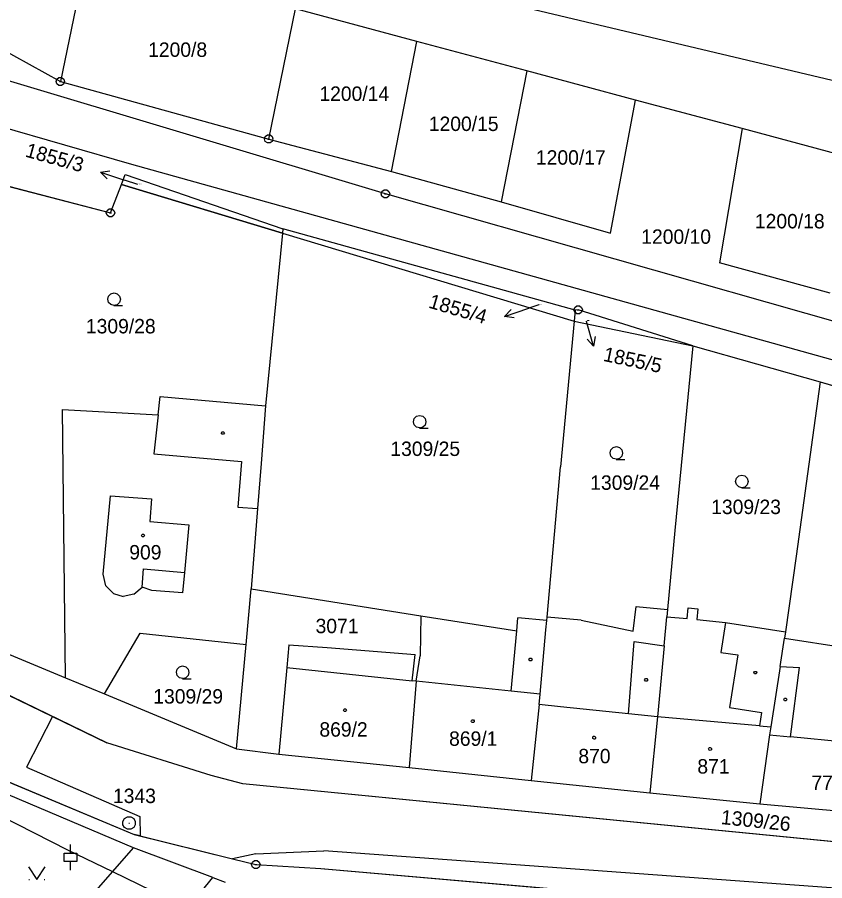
# Model space of a CAD drawing. Extents: x -779618 to -776429, y -1144546 to -1143350.
# Drawn here: x -777317.6 to -777222.5, y -1143850.3 to -1143748.5 of the extents above; entities that cross this region are included whole.
import ezdxf

# ---------------------------------------------------------------- set-up
doc = ezdxf.new("R2010")
doc.units = 0
for name, color, linetype in [('1', 7, 'Continuous'), ('11', 7, 'Continuous'), ('12', 7, 'Continuous'), ('2', 7, 'Continuous'), ('3', 7, 'Continuous'), ('4', 7, 'Continuous'), ('5', 7, 'Continuous'), ('6', 7, 'Continuous'), ('7', 7, 'Continuous'), ('8', 7, 'Continuous')]:
    doc.layers.add(name, color=color, linetype=linetype)

msp = doc.modelspace()

# ---------------------------------------------------------------- linework, layer by layer
at = {"layer": '1'}
for p, q in [((-777309.4, -1143740.97), (-777312.56, -1143756.11)), ((-777288.01, -1143762.89), (-777284.85, -1143747.54)), ((-777270.58, -1143751.37), (-777284.85, -1143747.54)), ((-777327.45, -1143747.9), (-777312.56, -1143756.11)), ((-777273.56, -1143766.7), (-777270.58, -1143751.37)), ((-777257.62, -1143754.85), (-777270.58, -1143751.37)), ((-777274.26, -1143769.36), (-777322.71, -1143754.8)), ((-777257.62, -1143754.85), (-777260.64, -1143770.3)), ((-777244.78, -1143758.29), (-777257.62, -1143754.85)), ((-777312.56, -1143756.11), (-777288.01, -1143762.89)), ((-777247.73, -1143773.99), (-777244.78, -1143758.29)), ((-777232.23, -1143761.66), (-777244.78, -1143758.29)), ((-777232.23, -1143761.66), (-777234.91, -1143777.49)), ((-777219.84, -1143764.98), (-777232.23, -1143761.66)), ((-777288.01, -1143762.89), (-777273.56, -1143766.7)), ((-777305.36, -1143768.26), (-777304.91, -1143767.08)), ((-777304.91, -1143767.08), (-777286.34, -1143773.47)), ((-777273.56, -1143766.7), (-777260.64, -1143770.3)), ((-777321.99, -1143767.59), (-777306.65, -1143771.6)), ((-777306.65, -1143771.6), (-777305.36, -1143768.26)), ((-777286.39, -1143773.98), (-777305.36, -1143768.26)), ((-777130.76, -1143810.13), (-777274.26, -1143769.36)), ((-777260.64, -1143770.3), (-777247.73, -1143773.99)), ((-777286.39, -1143773.98), (-777288.38, -1143794.34)), ((-777286.34, -1143773.47), (-777286.39, -1143773.98)), ((-777286.39, -1143773.98), (-777252.03, -1143784.34)), ((-777251.91, -1143783.05), (-777286.34, -1143773.47)), ((-777221.88, -1143781.04), (-777234.91, -1143777.49)), ((-777251.91, -1143783.05), (-777252.03, -1143784.34)), ((-777251.55, -1143783.03), (-777251.91, -1143783.05)), ((-777238.03, -1143787.25), (-777251.55, -1143783.03)), ((-777252.03, -1143784.34), (-777253.62, -1143801.54)), ((-777252.03, -1143784.34), (-777238.03, -1143787.25)), ((-777238.03, -1143787.25), (-777240.18, -1143809.05)), ((-777238.03, -1143787.25), (-777223.03, -1143791.52)), ((-777223.03, -1143791.52), (-777225.87, -1143812.05)), ((-777223.03, -1143791.52), (-777208.67, -1143795.71)), ((-777301.05, -1143795.41), (-777300.82, -1143793.24)), ((-777300.82, -1143793.24), (-777288.38, -1143794.34)), ((-777288.38, -1143794.34), (-777288.91, -1143801.12)), ((-777311.97, -1143826.4), (-777312.29, -1143794.79)), ((-777312.29, -1143794.79), (-777301.05, -1143795.41)), ((-777288.91, -1143801.12), (-777289.33, -1143806.45)), ((-777255.21, -1143819.24), (-777253.62, -1143801.54)), ((-777289.33, -1143806.45), (-777290.09, -1143815.91)), ((-777240.18, -1143809.05), (-777241.04, -1143818.34)), ((-777225.87, -1143812.05), (-777227.11, -1143820.99)), ((-777290.68, -1143822.46), (-777290.09, -1143815.91)), ((-777290.09, -1143815.91), (-777270.07, -1143819.08)), ((-777245.06, -1143820.91), (-777244.73, -1143818)), ((-777244.73, -1143818), (-777241.04, -1143818.34)), ((-777241.04, -1143818.34), (-777241.11, -1143819.21)), ((-777238.7, -1143819.43), (-777238.58, -1143818.16)), ((-777238.58, -1143818.16), (-777237.46, -1143818.26)), ((-777237.46, -1143818.26), (-777237.58, -1143819.54)), ((-777270.07, -1143819.08), (-777270.18, -1143823.82)), ((-777270.07, -1143819.08), (-777258.79, -1143820.87)), ((-777258.79, -1143820.87), (-777258.65, -1143819.35)), ((-777255.25, -1143819.66), (-777258.65, -1143819.35)), ((-777255.35, -1143820.74), (-777255.25, -1143819.66)), ((-777255.25, -1143819.66), (-777255.21, -1143819.24)), ((-777251.18, -1143819.6), (-777255.21, -1143819.24)), ((-777251.18, -1143819.6), (-777245.06, -1143820.91)), ((-777241.43, -1143822.63), (-777241.11, -1143819.21)), ((-777241.11, -1143819.21), (-777238.7, -1143819.43)), ((-777237.58, -1143819.54), (-777234.21, -1143819.88)), ((-777234.21, -1143819.88), (-777227.11, -1143820.99)), ((-777326.6, -1143820.32), (-777311.97, -1143826.4)), ((-777256.03, -1143828.35), (-777255.35, -1143820.74)), ((-777227.11, -1143820.99), (-777227.23, -1143821.72)), ((-777307.37, -1143828.31), (-777303.15, -1143821.13)), ((-777303.15, -1143821.13), (-777290.68, -1143822.46)), ((-777227.75, -1143825.07), (-777227.23, -1143821.72)), ((-777227.23, -1143821.72), (-777216.93, -1143823.32)), ((-777291.81, -1143834.78), (-777290.68, -1143822.46)), ((-777285.64, -1143822.5), (-777285.88, -1143825.17)), ((-777285.64, -1143822.5), (-777281.11, -1143822.84)), ((-777281.11, -1143822.84), (-777270.77, -1143823.67)), ((-777241.43, -1143822.63), (-777242.2, -1143831)), ((-777271.1, -1143826.75), (-777270.77, -1143823.67)), ((-777270.65, -1143826.8), (-777270.18, -1143823.82)), ((-777326.59, -1143824.61), (-777313.47, -1143830.96)), ((-777227.75, -1143825.07), (-777228.85, -1143832.19)), ((-777285.88, -1143825.17), (-777286.82, -1143835.42)), ((-777311.97, -1143826.4), (-777307.37, -1143828.31)), ((-777270.65, -1143826.8), (-777271.48, -1143836.99)), ((-777270.65, -1143826.8), (-777271.1, -1143826.75)), ((-777307.37, -1143828.31), (-777291.81, -1143834.78)), ((-777256.14, -1143829.55), (-777256.03, -1143828.35)), ((-777256.14, -1143829.55), (-777257.08, -1143838.49)), ((-777313.47, -1143830.96), (-777316.56, -1143836.95)), ((-777313.47, -1143830.96), (-777307.07, -1143834.06)), ((-777242.2, -1143831), (-777243.1, -1143839.97)), ((-777228.85, -1143832.19), (-777229, -1143833.12)), ((-777229, -1143833.12), (-777230.13, -1143841.26)), ((-777294.79, -1143837.91), (-777307.07, -1143834.06)), ((-777291.81, -1143834.78), (-777286.82, -1143835.42)), ((-777324.83, -1143836.1), (-777303.85, -1143844.86)), ((-777286.82, -1143835.42), (-777271.48, -1143836.99)), ((-777303.94, -1143846.43), (-777325.74, -1143837.19)), ((-777316.56, -1143836.95), (-777303.21, -1143842.75)), ((-777271.48, -1143836.99), (-777257.08, -1143838.49)), ((-777291.06, -1143838.91), (-777294.79, -1143837.91)), ((-777215.44, -1143846.33), (-777291.06, -1143838.91)), ((-777257.08, -1143838.49), (-777243.1, -1143839.97)), ((-777243.1, -1143839.97), (-777230.13, -1143841.26)), ((-777230.13, -1143841.26), (-777215.05, -1143842.64)), ((-777303.21, -1143842.75), (-777303.16, -1143845.03)), ((-777303.16, -1143845.03), (-777303.85, -1143844.86)), ((-777303.16, -1143845.03), (-777292.27, -1143847.75)), ((-777317.16, -1143861.59), (-777303.94, -1143846.43)), ((-777294.6, -1143849.93), (-777303.94, -1143846.43)), ((-777292.27, -1143847.75), (-777289.53, -1143848.43)), ((-777289.53, -1143848.43), (-777281.88, -1143848.9)), ((-777281.88, -1143848.9), (-777167.58, -1143858.82)), ((-777307.3, -1143865.67), (-777294.6, -1143849.93)), ((-777294.6, -1143849.93), (-777293.16, -1143850.48))]:
    msp.add_line(p, q, dxfattribs=at)
at = {"layer": '11'}
for points in [[(-777547.63, -1143698.79), (-777364.95, -1143754.01), (-777362.08, -1143759.74), (-777358.14, -1143760.61), (-777354.56, -1143760.13), (-777348.72, -1143768.82), (-777340.59, -1143770.61), (-777339.43, -1143766.44), (-777335.02, -1143764.48), (-777321.99, -1143767.59), (-777306.65, -1143771.6), (-777305.36, -1143768.26), (-777286.39, -1143773.98), (-777252.03, -1143784.34), (-777238.03, -1143787.25), (-777223.03, -1143791.52), (-777208.67, -1143795.71)], [(-777215.44, -1143846.33), (-777291.06, -1143838.91), (-777294.79, -1143837.91), (-777307.07, -1143834.06), (-777326.59, -1143824.61), (-777334.23, -1143821.79), (-777375.94, -1143800.75), (-777415.86, -1143782.49), (-777462.27, -1143762.62), (-777554.92, -1143726.88)], [(-777521.49, -1143753.86), (-777515.73, -1143755.37), (-777494.83, -1143763.84), (-777474.95, -1143771.88), (-777437.2, -1143787.51), (-777405.54, -1143800.83), (-777387.68, -1143807.89), (-777356.13, -1143823.03), (-777352.24, -1143824.36), (-777344.73, -1143827.04), (-777336.84, -1143829.8), (-777324.83, -1143836.1), (-777303.85, -1143844.86), (-777292.27, -1143847.75), (-777289.53, -1143848.43), (-777281.88, -1143848.9), (-777167.58, -1143858.82), (-777035.36, -1143870.54), (-777014.02, -1143874.66), (-776998.39, -1143882.22), (-776992.99, -1143881.07), (-776972.79, -1143876.78), (-776970.83, -1143876.37), (-776959.34, -1143880.62)], [(-777418.3, -1143806.19), (-777403.06, -1143811.25), (-777374.59, -1143819.68), (-777369.17, -1143821.29), (-777341.76, -1143831.4), (-777336.43, -1143834.11), (-777325.63, -1143839.6), (-777311.72, -1143846.67), (-777306.4, -1143849.25), (-777294.09, -1143855.23), (-777285.59, -1143859.36), (-777258.07, -1143878.57), (-777228.36, -1143900.38)]]:
    msp.add_lwpolyline(points, dxfattribs=at)
at = {"layer": '12'}
for p, q in [((-777307.53, -1143814.17), (-777306.67, -1143804.95)), ((-777306.67, -1143804.95), (-777301.84, -1143805.3)), ((-777301.84, -1143805.3), (-777302.02, -1143807.96)), ((-777302.02, -1143807.96), (-777297.43, -1143808.38)), ((-777297.43, -1143808.38), (-777297.95, -1143813.99)), ((-777302.94, -1143815.72), (-777302.75, -1143813.55)), ((-777302.75, -1143813.55), (-777297.95, -1143813.99)), ((-777307.2, -1143815.56), (-777307.53, -1143814.17)), ((-777306.31, -1143816.47), (-777307.2, -1143815.56)), ((-777303.9, -1143816.56), (-777302.94, -1143815.72)), ((-777306.31, -1143816.47), (-777305.15, -1143816.82)), ((-777303.9, -1143816.56), (-777305.15, -1143816.82)), ((-777285.88, -1143825.17), (-777286.82, -1143835.42)), ((-777285.88, -1143825.17), (-777271.1, -1143826.75)), ((-777270.65, -1143826.8), (-777271.48, -1143836.99)), ((-777270.65, -1143826.8), (-777271.48, -1143836.99)), ((-777270.65, -1143826.8), (-777271.1, -1143826.75)), ((-777259.43, -1143827.99), (-777270.65, -1143826.8)), ((-777256.03, -1143828.35), (-777259.43, -1143827.99)), ((-777256.14, -1143829.55), (-777256.03, -1143828.35)), ((-777256.14, -1143829.55), (-777257.08, -1143838.49)), ((-777256.14, -1143829.55), (-777257.08, -1143838.49)), ((-777253.62, -1143829.81), (-777256.14, -1143829.55)), ((-777245.61, -1143830.64), (-777253.62, -1143829.81)), ((-777242.2, -1143831), (-777245.61, -1143830.64)), ((-777242.2, -1143831), (-777243.1, -1143839.97)), ((-777242.2, -1143831), (-777243.1, -1143839.97)), ((-777230.17, -1143832.07), (-777242.2, -1143831)), ((-777230.17, -1143832.07), (-777228.85, -1143832.19)), ((-777228.85, -1143832.19), (-777229, -1143833.12)), ((-777229, -1143833.12), (-777230.13, -1143841.26)), ((-777229, -1143833.12), (-777230.13, -1143841.26)), ((-777229, -1143833.12), (-777226.55, -1143833.36)), ((-777213.88, -1143834.62), (-777226.55, -1143833.36)), ((-777286.82, -1143835.42), (-777271.48, -1143836.99)), ((-777271.48, -1143836.99), (-777257.08, -1143838.49)), ((-777257.08, -1143838.49), (-777243.1, -1143839.97)), ((-777243.1, -1143839.97), (-777230.13, -1143841.26)), ((-777230.13, -1143841.26), (-777215.05, -1143842.64))]:
    msp.add_line(p, q, dxfattribs=at)
at = {"layer": '3'}
for p, q in [((-777311.37, -1143847.07), (-777311.37, -1143846.07)), ((-777316.28, -1143850.17), (-777316.18, -1143850.17)), ((-777314.48, -1143850.17), (-777314.38, -1143850.17))]:
    msp.add_line(p, q, dxfattribs=at)
for points in [[(-777306.22, -1143782.51), (-777306.6, -1143782.41), (-777306.87, -1143782.14), (-777306.97, -1143781.77), (-777306.87, -1143781.4), (-777306.6, -1143781.13), (-777306.23, -1143781.03), (-777305.86, -1143781.13), (-777305.59, -1143781.4), (-777305.49, -1143781.78), (-777305.59, -1143782.16), (-777305.86, -1143782.43), (-777306.24, -1143782.53), (-777305.24, -1143782.53)], [(-777270.22, -1143796.95), (-777270.6, -1143796.85), (-777270.87, -1143796.58), (-777270.97, -1143796.21), (-777270.87, -1143795.84), (-777270.6, -1143795.57), (-777270.23, -1143795.47), (-777269.86, -1143795.57), (-777269.59, -1143795.84), (-777269.49, -1143796.22), (-777269.59, -1143796.6), (-777269.86, -1143796.87), (-777270.24, -1143796.97), (-777269.24, -1143796.97)], [(-777247.04, -1143800.63), (-777247.42, -1143800.53), (-777247.69, -1143800.26), (-777247.79, -1143799.89), (-777247.69, -1143799.52), (-777247.42, -1143799.25), (-777247.05, -1143799.15), (-777246.68, -1143799.25), (-777246.41, -1143799.52), (-777246.31, -1143799.9), (-777246.41, -1143800.28), (-777246.68, -1143800.55), (-777247.06, -1143800.65), (-777246.06, -1143800.65)], [(-777232.26, -1143803.99), (-777232.64, -1143803.89), (-777232.91, -1143803.62), (-777233.01, -1143803.25), (-777232.91, -1143802.88), (-777232.64, -1143802.61), (-777232.27, -1143802.51), (-777231.9, -1143802.61), (-777231.63, -1143802.88), (-777231.53, -1143803.26), (-777231.63, -1143803.64), (-777231.9, -1143803.91), (-777232.28, -1143804.01), (-777231.28, -1143804.01)], [(-777298.14, -1143826.49), (-777298.52, -1143826.39), (-777298.79, -1143826.12), (-777298.89, -1143825.75), (-777298.79, -1143825.38), (-777298.52, -1143825.11), (-777298.15, -1143825.01), (-777297.78, -1143825.11), (-777297.51, -1143825.38), (-777297.41, -1143825.76), (-777297.51, -1143826.14), (-777297.78, -1143826.41), (-777298.16, -1143826.51), (-777297.16, -1143826.51)], [(-777311.37, -1143849.07), (-777311.37, -1143848.07), (-777312.12, -1143848.07), (-777312.12, -1143847.07), (-777311.37, -1143847.07), (-777310.62, -1143847.07), (-777310.62, -1143848.07), (-777311.37, -1143848.07)], [(-777316.33, -1143848.67), (-777315.33, -1143850.17), (-777314.33, -1143848.67)]]:
    msp.add_lwpolyline(points, dxfattribs=at)
at = {"layer": '4'}
for p, q in [((-777113.15, -1143781.74), (-777316.11, -1143733.54)), ((-777301.05, -1143795.41), (-777301.54, -1143800)), ((-777301.54, -1143800), (-777291.2, -1143800.92)), ((-777291.2, -1143800.92), (-777291.66, -1143806.27)), ((-777307.53, -1143814.17), (-777306.67, -1143804.95)), ((-777306.67, -1143804.95), (-777301.84, -1143805.3)), ((-777301.84, -1143805.3), (-777302.02, -1143807.96)), ((-777291.66, -1143806.27), (-777289.33, -1143806.45)), ((-777302.02, -1143807.96), (-777297.43, -1143808.38)), ((-777297.43, -1143808.38), (-777297.95, -1143813.99)), ((-777302.94, -1143815.72), (-777302.75, -1143813.55)), ((-777302.75, -1143813.55), (-777297.95, -1143813.99)), ((-777307.2, -1143815.56), (-777307.53, -1143814.17)), ((-777297.95, -1143813.99), (-777298.17, -1143816.4)), ((-777306.31, -1143816.47), (-777307.2, -1143815.56)), ((-777303.9, -1143816.56), (-777302.94, -1143815.72)), ((-777301.78, -1143816.1), (-777302.94, -1143815.72)), ((-777306.31, -1143816.47), (-777305.15, -1143816.82)), ((-777303.9, -1143816.56), (-777305.15, -1143816.82)), ((-777298.17, -1143816.4), (-777301.78, -1143816.1)), ((-777234.21, -1143819.88), (-777234.76, -1143823.4)), ((-777259.43, -1143827.99), (-777258.79, -1143820.87)), ((-777245.61, -1143830.64), (-777244.96, -1143822.12)), ((-777244.96, -1143822.12), (-777241.43, -1143822.63)), ((-777234.76, -1143823.4), (-777232.74, -1143823.71)), ((-777232.74, -1143823.71), (-777233.71, -1143829.92)), ((-777227.75, -1143825.07), (-777225.46, -1143825.18)), ((-777285.88, -1143825.17), (-777271.1, -1143826.75)), ((-777226.55, -1143833.36), (-777225.46, -1143825.18)), ((-777259.43, -1143827.99), (-777270.65, -1143826.8)), ((-777256.03, -1143828.35), (-777259.43, -1143827.99)), ((-777253.62, -1143829.81), (-777256.14, -1143829.55)), ((-777245.61, -1143830.64), (-777253.62, -1143829.81)), ((-777233.71, -1143829.92), (-777229.94, -1143830.5)), ((-777242.2, -1143831), (-777245.61, -1143830.64)), ((-777230.17, -1143832.07), (-777242.2, -1143831)), ((-777229.94, -1143830.5), (-777230.17, -1143832.07)), ((-777230.17, -1143832.07), (-777228.85, -1143832.19)), ((-777229, -1143833.12), (-777226.55, -1143833.36)), ((-777213.88, -1143834.62), (-777226.55, -1143833.36)), ((-777289.51, -1143847.16), (-777292.27, -1143847.75)), ((-777289.51, -1143847.16), (-777281.53, -1143846.8)), ((-777216.02, -1143851.57), (-777281.53, -1143846.8))]:
    msp.add_line(p, q, dxfattribs=at)
at = {"layer": '5'}
for points in [[(-777293.33, -1143797.39), (-777293.24, -1143797.54), (-777293.33, -1143797.69), (-777293.51, -1143797.69), (-777293.6, -1143797.54), (-777293.51, -1143797.39)], [(-777302.82, -1143809.46), (-777302.72, -1143809.48), (-777302.67, -1143809.57), (-777302.65, -1143809.63), (-777302.67, -1143809.72), (-777302.75, -1143809.79), (-777302.82, -1143809.8), (-777302.91, -1143809.77), (-777302.97, -1143809.71), (-777302.99, -1143809.63), (-777302.97, -1143809.54), (-777302.89, -1143809.47)], [(-777257.08, -1143824.09), (-777256.99, -1143824.24), (-777257.08, -1143824.39), (-777257.26, -1143824.39), (-777257.35, -1143824.24), (-777257.26, -1143824.09)], [(-777230.59, -1143825.64), (-777230.5, -1143825.79), (-777230.59, -1143825.94), (-777230.77, -1143825.94), (-777230.86, -1143825.79), (-777230.77, -1143825.64)], [(-777243.45, -1143826.49), (-777243.36, -1143826.64), (-777243.45, -1143826.79), (-777243.63, -1143826.79), (-777243.72, -1143826.64), (-777243.63, -1143826.49)], [(-777227.05, -1143828.82), (-777226.96, -1143828.97), (-777227.05, -1143829.12), (-777227.23, -1143829.12), (-777227.32, -1143828.97), (-777227.23, -1143828.82)], [(-777279.03, -1143830.05), (-777278.93, -1143830.07), (-777278.88, -1143830.16), (-777278.86, -1143830.22), (-777278.88, -1143830.31), (-777278.96, -1143830.38), (-777279.03, -1143830.39), (-777279.12, -1143830.36), (-777279.18, -1143830.3), (-777279.2, -1143830.22), (-777279.18, -1143830.13), (-777279.1, -1143830.06)], [(-777263.97, -1143831.35), (-777263.87, -1143831.37), (-777263.82, -1143831.46), (-777263.8, -1143831.52), (-777263.82, -1143831.61), (-777263.9, -1143831.68), (-777263.97, -1143831.69), (-777264.06, -1143831.66), (-777264.12, -1143831.6), (-777264.14, -1143831.52), (-777264.12, -1143831.43), (-777264.04, -1143831.36)], [(-777249.67, -1143833.29), (-777249.57, -1143833.31), (-777249.52, -1143833.4), (-777249.5, -1143833.46), (-777249.52, -1143833.55), (-777249.6, -1143833.62), (-777249.67, -1143833.63), (-777249.76, -1143833.6), (-777249.82, -1143833.54), (-777249.84, -1143833.46), (-777249.82, -1143833.37), (-777249.74, -1143833.3)], [(-777236.01, -1143834.62), (-777235.91, -1143834.64), (-777235.86, -1143834.73), (-777235.84, -1143834.79), (-777235.86, -1143834.88), (-777235.94, -1143834.95), (-777236.01, -1143834.96), (-777236.1, -1143834.93), (-777236.16, -1143834.87), (-777236.18, -1143834.79), (-777236.16, -1143834.7), (-777236.08, -1143834.63)]]:
    msp.add_lwpolyline(points, close=True, dxfattribs=at)
at = {"layer": '6'}
for p, q in [((-777444.9, -1143725.38), (-777304.19, -1143765.85)), ((-777304.19, -1143765.85), (-777170.46, -1143803.21))]:
    msp.add_line(p, q, dxfattribs=at)
at = {"layer": '7'}
for p, q in [((-777307.84, -1143766.8), (-777304.99, -1143767.73)), ((-777303.43, -1143768.24), (-777304.99, -1143767.73)), ((-777260.22, -1143783.79), (-777257.37, -1143782.84)), ((-777256.2, -1143782.45), (-777257.37, -1143782.84)), ((-777250.61, -1143784.33), (-777250.59, -1143784.41)), ((-777249.73, -1143787.29), (-777250.59, -1143784.41))]:
    msp.add_line(p, q, dxfattribs=at)
for points in [[(-777307.05, -1143767.58), (-777307.84, -1143766.8), (-777306.74, -1143766.63)], [(-777259.11, -1143783.95), (-777260.22, -1143783.79), (-777259.43, -1143783)], [(-777249.54, -1143786.18), (-777249.73, -1143787.29), (-777250.5, -1143786.47)]]:
    msp.add_lwpolyline(points, dxfattribs=at)
at = {"layer": '8'}
for p, q in [((-777312.68, -1143756.11), (-777312.44, -1143756.11)), ((-777288.13, -1143762.89), (-777287.89, -1143762.89)), ((-777274.38, -1143769.36), (-777274.14, -1143769.36)), ((-777306.77, -1143771.6), (-777306.53, -1143771.6)), ((-777251.67, -1143783.03), (-777251.43, -1143783.03)), ((-777304.5, -1143843.52), (-777304.4, -1143843.52)), ((-777289.65, -1143848.43), (-777289.41, -1143848.43))]:
    msp.add_line(p, q, dxfattribs=at)
for points in [[(-777312.41, -1143755.63), (-777312.16, -1143755.81), (-777312.06, -1143756.1), (-777312.16, -1143756.39), (-777312.41, -1143756.57), (-777312.72, -1143756.57), (-777312.97, -1143756.39), (-777313.07, -1143756.1), (-777312.97, -1143755.81), (-777312.72, -1143755.63)], [(-777287.86, -1143762.41), (-777287.61, -1143762.59), (-777287.51, -1143762.88), (-777287.61, -1143763.17), (-777287.86, -1143763.35), (-777288.17, -1143763.35), (-777288.42, -1143763.17), (-777288.52, -1143762.88), (-777288.42, -1143762.59), (-777288.17, -1143762.41)], [(-777274.11, -1143768.88), (-777273.86, -1143769.06), (-777273.76, -1143769.35), (-777273.86, -1143769.64), (-777274.11, -1143769.82), (-777274.42, -1143769.82), (-777274.67, -1143769.64), (-777274.77, -1143769.35), (-777274.67, -1143769.06), (-777274.42, -1143768.88)], [(-777306.5, -1143771.12), (-777306.25, -1143771.3), (-777306.15, -1143771.59), (-777306.25, -1143771.88), (-777306.5, -1143772.06), (-777306.81, -1143772.06), (-777307.06, -1143771.88), (-777307.16, -1143771.59), (-777307.06, -1143771.3), (-777306.81, -1143771.12)], [(-777251.4, -1143782.55), (-777251.15, -1143782.73), (-777251.05, -1143783.02), (-777251.15, -1143783.31), (-777251.4, -1143783.49), (-777251.71, -1143783.49), (-777251.96, -1143783.31), (-777252.06, -1143783.02), (-777251.96, -1143782.73), (-777251.71, -1143782.55)], [(-777304.26, -1143842.8), (-777303.92, -1143842.99), (-777303.73, -1143843.33), (-777303.73, -1143843.72), (-777303.92, -1143844.06), (-777304.26, -1143844.25), (-777304.65, -1143844.25), (-777304.99, -1143844.06), (-777305.18, -1143843.72), (-777305.18, -1143843.33), (-777304.99, -1143842.99), (-777304.65, -1143842.8)], [(-777289.38, -1143847.95), (-777289.13, -1143848.13), (-777289.03, -1143848.42), (-777289.13, -1143848.71), (-777289.38, -1143848.89), (-777289.69, -1143848.89), (-777289.94, -1143848.71), (-777290.04, -1143848.42), (-777289.94, -1143848.13), (-777289.69, -1143847.95)]]:
    msp.add_lwpolyline(points, close=True, dxfattribs=at)

# ---------------------------------------------------------------- texts
at = {"layer": '2'}
for s, height, p in [('1200/8', 1.7, (-777302.22, -1143753.2)), ('1200/14', 1.7, (-777282.04, -1143758.39)), ('1200/15', 1.7, (-777269.15, -1143761.94)), ('1200/17', 1.7, (-777256.53, -1143765.91)), ('1855/3', 0.1, (-777303.41, -1143768.24)), ('1200/18', 1.7, (-777230.73, -1143773.42)), ('1200/10', 1.7, (-777244.12, -1143775.24)), ('1855/4', 0.1, (-777256.18, -1143782.45)), ('1309/28', 1.7, (-777309.55, -1143785.8)), ('1855/5', 0.1, (-777250.59, -1143784.33)), ('1309/25', 1.7, (-777273.68, -1143800.25)), ('1309/24', 1.7, (-777250.13, -1143804.24)), ('1309/23', 1.7, (-777235.88, -1143807.1)), ('909', 1.7, (-777304.44, -1143812.45)), ('3071', 1.7, (-777282.49, -1143821.14)), ('1309/29', 1.7, (-777301.61, -1143829.44)), ('869/2', 1.7, (-777282.04, -1143833.34)), ('869/1', 1.7, (-777266.76, -1143834.42)), ('870', 1.7, (-777251.53, -1143836.48)), ('871', 1.7, (-777237.51, -1143837.69)), ('774', 1.7, (-777224.07, -1143839.62))]:
    msp.add_text(s, height=height, dxfattribs=at).set_placement(p)
msp.add_text('1309/26', height=1.7, rotation=354.0306, dxfattribs=at).set_placement((-777234.79, -1143843.64))
at = {"layer": '7'}
for s, rotation, p in [('1855/3', 344.3476, (-777316.79, -1143764.94)), ('1855/4', 343.5455, (-777269.28, -1143782.74)), ('1855/5', 347.9573, (-777248.69, -1143789.03))]:
    msp.add_text(s, height=1.7, rotation=rotation, dxfattribs=at).set_placement(p)
at = {"layer": '8'}
msp.add_text('1343', height=1.7, dxfattribs=at).set_placement((-777306.36, -1143841.17))

doc.saveas('drawing.dxf')
